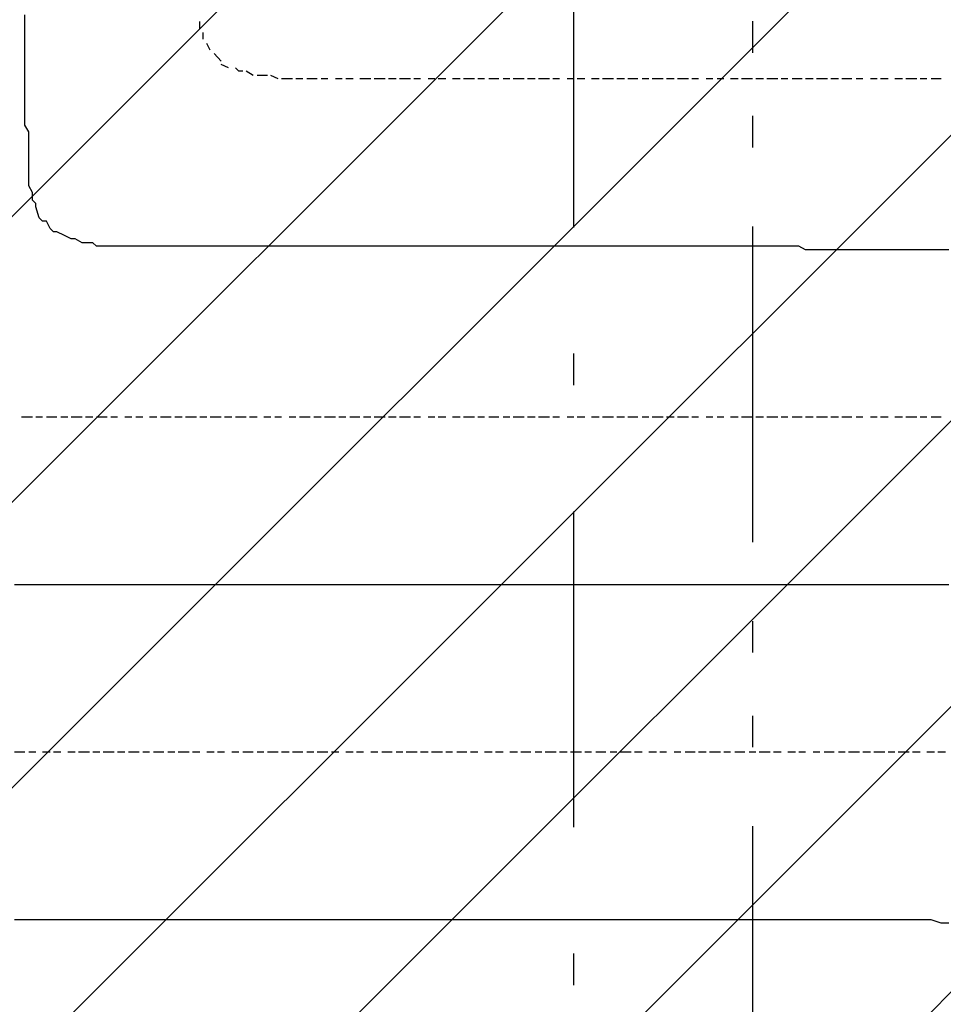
# Model space of a CAD drawing. Extents: x 997 to 109698, y 921 to 94021.
# Tile 585 of 656: x 25828 to 26924, y 50923 to 52093. Entities that reach past the tile are written whole.
import ezdxf

# ---------------------------------------------------------------- set-up
doc = ezdxf.new("R2010")
doc.units = 0
doc.header["$MEASUREMENT"] = 0
for name, color, linetype in [('12', 7, 'CONTINUOUS'), ('28', 7, 'CONTINUOUS'), ('40', 7, 'CONTINUOUS')]:
    doc.layers.add(name, color=color, linetype=linetype)

msp = doc.modelspace()

# ---------------------------------------------------------------- linework, layer by layer
at = {"layer": '12', "color": 5}
for p, q in [((25833.630503, 52090.563401), (25833.630503, 52098.563401)), ((25833.630503, 52077.563401), (25833.630503, 52090.563401)), ((25833.630503, 52069.563401), (25833.630503, 52077.563401)), ((25833.630503, 52056.563401), (25833.630503, 52069.563401)), ((25833.630503, 52047.563401), (25833.630503, 52056.563401)), ((25833.630503, 52039.563401), (25833.630503, 52047.563401)), ((25833.630503, 52026.563401), (25833.630503, 52039.563401)), ((25833.630503, 52022.563401), (25833.630503, 52026.563401)), ((25833.630503, 52018.563401), (25833.630503, 52022.563401)), ((25833.630503, 52005.563401), (25833.630503, 52018.563401)), ((25833.630503, 51997.563401), (25833.630503, 52005.563401)), ((25833.630503, 51988.563401), (25833.630503, 51997.563401)), ((25833.630503, 51976.563401), (25833.630503, 51988.563401)), ((25833.630503, 51967.563401), (25833.630503, 51976.563401)), ((25838.630503, 51959.563401), (25833.630503, 51967.563401)), ((25838.630503, 51946.563401), (25838.630503, 51959.563401)), ((25838.630503, 51937.563401), (25838.630503, 51946.563401)), ((25838.630503, 51925.563401), (25838.630503, 51937.563401)), ((25838.630503, 51916.563401), (25838.630503, 51925.563401)), ((25838.630503, 51908.563401), (25838.630503, 51916.563401)), ((25838.630503, 51895.563401), (25838.630503, 51908.563401)), ((25842.630503, 51887.563401), (25838.630503, 51895.563401)), ((25842.630503, 51878.563401), (25842.630503, 51887.563401)), ((25850.630503, 51857.563401), (25846.630503, 51870.563401)), ((25863.630503, 51844.563401), (25859.630503, 51853.563401)), ((25880.630503, 51836.563401), (25871.630503, 51840.563401)), ((25901.630503, 51827.563401), (25893.630503, 51832.563401)), ((25910.630503, 51827.563401), (25901.630503, 51827.563401)), ((25931.630503, 51823.563401), (25918.630503, 51823.563401)), ((25939.630503, 51823.563401), (25931.630503, 51823.563401)), ((25952.630503, 51823.563401), (25939.630503, 51823.563401)), ((25960.630503, 51823.563401), (25952.630503, 51823.563401)), ((25969.630503, 51823.563401), (25960.630503, 51823.563401)), ((25981.630503, 51823.563401), (25969.630503, 51823.563401)), ((25990.630503, 51823.563401), (25981.630503, 51823.563401)), ((25998.630503, 51823.563401), (25990.630503, 51823.563401)), ((26011.630503, 51823.563401), (25998.630503, 51823.563401)), ((26020.630503, 51823.563401), (26011.630503, 51823.563401)), ((26028.630503, 51823.563401), (26020.630503, 51823.563401)), ((26037.630503, 51823.563401), (26028.630503, 51823.563401)), ((26041.630503, 51823.563401), (26037.630503, 51823.563401)), ((26049.630503, 51823.563401), (26041.630503, 51823.563401)), ((26062.630503, 51823.563401), (26049.630503, 51823.563401)), ((26070.630503, 51823.563401), (26062.630503, 51823.563401)), ((26079.630503, 51823.563401), (26070.630503, 51823.563401)), ((26092.630503, 51823.563401), (26079.630503, 51823.563401)), ((26100.630503, 51823.563401), (26092.630503, 51823.563401)), ((26109.630503, 51823.563401), (26100.630503, 51823.563401)), ((26121.630503, 51823.563401), (26109.630503, 51823.563401)), ((26130.630503, 51823.563401), (26121.630503, 51823.563401)), ((26138.630503, 51823.563401), (26130.630503, 51823.563401)), ((26151.630503, 51823.563401), (26138.630503, 51823.563401)), ((26159.630503, 51823.563401), (26151.630503, 51823.563401)), ((26172.630503, 51823.563401), (26159.630503, 51823.563401)), ((26180.630503, 51823.563401), (26172.630503, 51823.563401)), ((26189.630503, 51823.563401), (26180.630503, 51823.563401)), ((26202.630503, 51823.563401), (26189.630503, 51823.563401)), ((26210.630503, 51823.563401), (26202.630503, 51823.563401)), ((26219.630503, 51823.563401), (26210.630503, 51823.563401)), ((26231.630503, 51823.563401), (26219.630503, 51823.563401)), ((26240.630503, 51823.563401), (26231.630503, 51823.563401)), ((26248.630503, 51823.563401), (26240.630503, 51823.563401)), ((26261.630503, 51823.563401), (26248.630503, 51823.563401)), ((26269.630503, 51823.563401), (26261.630503, 51823.563401)), ((26278.630503, 51823.563401), (26269.630503, 51823.563401)), ((26291.630503, 51823.563401), (26278.630503, 51823.563401)), ((26299.630503, 51823.563401), (26291.630503, 51823.563401)), ((26312.630503, 51823.563401), (26299.630503, 51823.563401)), ((26320.630503, 51823.563401), (26312.630503, 51823.563401)), ((26329.630503, 51823.563401), (26320.630503, 51823.563401)), ((26341.630503, 51823.563401), (26329.630503, 51823.563401)), ((26350.630503, 51823.563401), (26341.630503, 51823.563401)), ((26358.630503, 51823.563401), (26350.630503, 51823.563401)), ((26371.630503, 51823.563401), (26358.630503, 51823.563401)), ((26379.630503, 51823.563401), (26371.630503, 51823.563401)), ((26388.630503, 51823.563401), (26379.630503, 51823.563401)), ((26401.630503, 51823.563401), (26388.630503, 51823.563401)), ((26409.630503, 51823.563401), (26401.630503, 51823.563401)), ((26422.630503, 51823.563401), (26409.630503, 51823.563401)), ((26430.630503, 51823.563401), (26422.630503, 51823.563401)), ((26439.630503, 51823.563401), (26430.630503, 51823.563401)), ((26451.630503, 51823.563401), (26439.630503, 51823.563401)), ((26460.630503, 51823.563401), (26451.630503, 51823.563401)), ((26468.630503, 51823.563401), (26460.630503, 51823.563401)), ((26481.630503, 51823.563401), (26468.630503, 51823.563401)), ((26489.630503, 51823.563401), (26481.630503, 51823.563401)), ((26498.630503, 51823.563401), (26489.630503, 51823.563401)), ((26511.630503, 51823.563401), (26498.630503, 51823.563401)), ((26519.630503, 51823.563401), (26511.630503, 51823.563401)), ((26532.630503, 51823.563401), (26519.630503, 51823.563401)), ((26540.630503, 51823.563401), (26532.630503, 51823.563401)), ((26549.630503, 51823.563401), (26540.630503, 51823.563401)), ((26561.630503, 51823.563401), (26549.630503, 51823.563401)), ((26570.630503, 51823.563401), (26561.630503, 51823.563401)), ((26578.630503, 51823.563401), (26570.630503, 51823.563401)), ((26591.630503, 51823.563401), (26578.630503, 51823.563401)), ((26600.630503, 51823.563401), (26591.630503, 51823.563401)), ((26608.630503, 51823.563401), (26600.630503, 51823.563401)), ((26621.630503, 51823.563401), (26608.630503, 51823.563401)), ((26629.630503, 51823.563401), (26621.630503, 51823.563401)), ((26642.630503, 51823.563401), (26629.630503, 51823.563401)), ((26650.630503, 51823.563401), (26642.630503, 51823.563401)), ((26659.630503, 51823.563401), (26650.630503, 51823.563401)), ((26671.630503, 51823.563401), (26659.630503, 51823.563401)), ((26680.630503, 51823.563401), (26671.630503, 51823.563401)), ((26688.630503, 51823.563401), (26680.630503, 51823.563401)), ((26701.630503, 51823.563401), (26688.630503, 51823.563401)), ((26710.630503, 51823.563401), (26701.630503, 51823.563401)), ((26718.630503, 51823.563401), (26710.630503, 51823.563401)), ((26731.630503, 51823.563401), (26718.630503, 51823.563401)), ((26739.630503, 51823.563401), (26731.630503, 51823.563401)), ((26752.630503, 51823.563401), (26739.630503, 51823.563401)), ((26760.630503, 51819.563401), (26752.630503, 51823.563401)), ((26769.630503, 51819.563401), (26760.630503, 51819.563401)), ((26782.630503, 51819.563401), (26769.630503, 51819.563401)), ((26790.630503, 51819.563401), (26782.630503, 51819.563401)), ((26799.630503, 51819.563401), (26790.630503, 51819.563401)), ((26811.630503, 51819.563401), (26799.630503, 51819.563401)), ((26820.630503, 51819.563401), (26811.630503, 51819.563401)), ((26828.630503, 51819.563401), (26820.630503, 51819.563401)), ((26841.630503, 51819.563401), (26828.630503, 51819.563401)), ((26849.630503, 51819.563401), (26841.630503, 51819.563401)), ((26858.630503, 51819.563401), (26849.630503, 51819.563401)), ((26870.630503, 51819.563401), (26858.630503, 51819.563401)), ((26879.630503, 51819.563401), (26870.630503, 51819.563401)), ((26892.630503, 51819.563401), (26879.630503, 51819.563401)), ((26900.630503, 51819.563401), (26892.630503, 51819.563401)), ((26909.630503, 51819.563401), (26900.630503, 51819.563401)), ((26921.630503, 51819.563401), (26909.630503, 51819.563401)), ((26930.630503, 51819.563401), (26921.630503, 51819.563401)), ((25829.630503, 51421.563401), (25821.630503, 51421.563401)), ((25842.630503, 51421.563401), (25829.630503, 51421.563401)), ((25850.630503, 51421.563401), (25842.630503, 51421.563401)), ((25859.630503, 51421.563401), (25850.630503, 51421.563401)), ((25871.630503, 51421.563401), (25859.630503, 51421.563401)), ((25880.630503, 51421.563401), (25871.630503, 51421.563401)), ((25888.630503, 51421.563401), (25880.630503, 51421.563401)), ((25901.630503, 51421.563401), (25888.630503, 51421.563401)), ((25910.630503, 51421.563401), (25901.630503, 51421.563401)), ((25918.630503, 51421.563401), (25910.630503, 51421.563401)), ((25931.630503, 51421.563401), (25918.630503, 51421.563401)), ((25939.630503, 51421.563401), (25931.630503, 51421.563401)), ((25952.630503, 51421.563401), (25939.630503, 51421.563401)), ((25960.630503, 51421.563401), (25952.630503, 51421.563401)), ((25969.630503, 51421.563401), (25960.630503, 51421.563401)), ((25981.630503, 51421.563401), (25969.630503, 51421.563401)), ((25990.630503, 51421.563401), (25981.630503, 51421.563401)), ((25998.630503, 51421.563401), (25990.630503, 51421.563401)), ((26011.630503, 51421.563401), (25998.630503, 51421.563401)), ((26020.630503, 51421.563401), (26011.630503, 51421.563401)), ((26028.630503, 51421.563401), (26020.630503, 51421.563401)), ((26041.630503, 51421.563401), (26028.630503, 51421.563401)), ((26049.630503, 51421.563401), (26041.630503, 51421.563401)), ((26062.630503, 51421.563401), (26049.630503, 51421.563401)), ((26070.630503, 51421.563401), (26062.630503, 51421.563401)), ((26079.630503, 51421.563401), (26070.630503, 51421.563401)), ((26092.630503, 51421.563401), (26079.630503, 51421.563401)), ((26100.630503, 51421.563401), (26092.630503, 51421.563401)), ((26109.630503, 51421.563401), (26100.630503, 51421.563401)), ((26121.630503, 51421.563401), (26109.630503, 51421.563401)), ((26130.630503, 51421.563401), (26121.630503, 51421.563401)), ((26138.630503, 51421.563401), (26130.630503, 51421.563401)), ((26151.630503, 51421.563401), (26138.630503, 51421.563401)), ((26159.630503, 51421.563401), (26151.630503, 51421.563401)), ((26172.630503, 51421.563401), (26159.630503, 51421.563401)), ((26180.630503, 51421.563401), (26172.630503, 51421.563401)), ((26189.630503, 51421.563401), (26180.630503, 51421.563401)), ((26202.630503, 51421.563401), (26189.630503, 51421.563401)), ((26210.630503, 51421.563401), (26202.630503, 51421.563401)), ((26219.630503, 51421.563401), (26210.630503, 51421.563401)), ((26231.630503, 51421.563401), (26219.630503, 51421.563401)), ((26240.630503, 51421.563401), (26231.630503, 51421.563401)), ((26248.630503, 51421.563401), (26240.630503, 51421.563401)), ((26261.630503, 51421.563401), (26248.630503, 51421.563401)), ((26269.630503, 51421.563401), (26261.630503, 51421.563401)), ((26278.630503, 51421.563401), (26269.630503, 51421.563401)), ((26291.630503, 51421.563401), (26278.630503, 51421.563401)), ((26299.630503, 51421.563401), (26291.630503, 51421.563401)), ((26312.630503, 51421.563401), (26299.630503, 51421.563401)), ((26320.630503, 51421.563401), (26312.630503, 51421.563401)), ((26329.630503, 51421.563401), (26320.630503, 51421.563401)), ((26341.630503, 51421.563401), (26329.630503, 51421.563401)), ((26350.630503, 51421.563401), (26341.630503, 51421.563401)), ((26358.630503, 51421.563401), (26350.630503, 51421.563401)), ((26371.630503, 51421.563401), (26358.630503, 51421.563401)), ((26379.630503, 51421.563401), (26371.630503, 51421.563401)), ((26388.630503, 51421.563401), (26379.630503, 51421.563401)), ((26401.630503, 51421.563401), (26388.630503, 51421.563401)), ((26409.630503, 51421.563401), (26401.630503, 51421.563401)), ((26422.630503, 51421.563401), (26409.630503, 51421.563401)), ((26430.630503, 51421.563401), (26422.630503, 51421.563401)), ((26439.630503, 51421.563401), (26430.630503, 51421.563401)), ((26451.630503, 51421.563401), (26439.630503, 51421.563401)), ((26460.630503, 51421.563401), (26451.630503, 51421.563401)), ((26468.630503, 51421.563401), (26460.630503, 51421.563401)), ((26481.630503, 51421.563401), (26468.630503, 51421.563401)), ((26489.630503, 51421.563401), (26481.630503, 51421.563401)), ((26498.630503, 51421.563401), (26489.630503, 51421.563401)), ((26511.630503, 51421.563401), (26498.630503, 51421.563401)), ((26519.630503, 51421.563401), (26511.630503, 51421.563401)), ((26532.630503, 51421.563401), (26519.630503, 51421.563401)), ((26540.630503, 51421.563401), (26532.630503, 51421.563401)), ((26549.630503, 51421.563401), (26540.630503, 51421.563401)), ((26561.630503, 51421.563401), (26549.630503, 51421.563401)), ((26570.630503, 51421.563401), (26561.630503, 51421.563401)), ((26578.630503, 51421.563401), (26570.630503, 51421.563401)), ((26591.630503, 51421.563401), (26578.630503, 51421.563401)), ((26600.630503, 51421.563401), (26591.630503, 51421.563401)), ((26608.630503, 51421.563401), (26600.630503, 51421.563401)), ((26621.630503, 51421.563401), (26608.630503, 51421.563401)), ((26629.630503, 51421.563401), (26621.630503, 51421.563401)), ((26642.630503, 51421.563401), (26629.630503, 51421.563401)), ((26650.630503, 51421.563401), (26642.630503, 51421.563401)), ((26659.630503, 51421.563401), (26650.630503, 51421.563401)), ((26671.630503, 51421.563401), (26659.630503, 51421.563401)), ((26680.630503, 51421.563401), (26671.630503, 51421.563401)), ((26688.630503, 51421.563401), (26680.630503, 51421.563401)), ((26701.630503, 51421.563401), (26688.630503, 51421.563401)), ((26710.630503, 51421.563401), (26701.630503, 51421.563401)), ((26718.630503, 51421.563401), (26710.630503, 51421.563401)), ((26731.630503, 51421.563401), (26718.630503, 51421.563401)), ((26739.630503, 51421.563401), (26731.630503, 51421.563401)), ((26752.630503, 51421.563401), (26739.630503, 51421.563401)), ((26760.630503, 51421.563401), (26752.630503, 51421.563401)), ((26769.630503, 51421.563401), (26760.630503, 51421.563401)), ((26782.630503, 51421.563401), (26769.630503, 51421.563401)), ((26790.630503, 51421.563401), (26782.630503, 51421.563401)), ((26799.630503, 51421.563401), (26790.630503, 51421.563401)), ((26811.630503, 51421.563401), (26799.630503, 51421.563401)), ((26820.630503, 51421.563401), (26811.630503, 51421.563401)), ((26828.630503, 51421.563401), (26820.630503, 51421.563401)), ((26841.630503, 51421.563401), (26828.630503, 51421.563401)), ((26849.630503, 51421.563401), (26841.630503, 51421.563401)), ((26858.630503, 51421.563401), (26849.630503, 51421.563401)), ((26870.630503, 51421.563401), (26858.630503, 51421.563401)), ((26879.630503, 51421.563401), (26870.630503, 51421.563401)), ((26892.630503, 51421.563401), (26879.630503, 51421.563401)), ((26900.630503, 51421.563401), (26892.630503, 51421.563401)), ((26909.630503, 51421.563401), (26900.630503, 51421.563401)), ((26921.630503, 51421.563401), (26909.630503, 51421.563401)), ((26930.630503, 51421.563401), (26921.630503, 51421.563401)), ((25829.630503, 51023.563401), (25821.630503, 51023.563401)), ((25842.630503, 51023.563401), (25829.630503, 51023.563401)), ((25850.630503, 51023.563401), (25842.630503, 51023.563401)), ((25859.630503, 51023.563401), (25850.630503, 51023.563401)), ((25871.630503, 51023.563401), (25859.630503, 51023.563401)), ((25880.630503, 51023.563401), (25871.630503, 51023.563401)), ((25888.630503, 51023.563401), (25880.630503, 51023.563401)), ((25901.630503, 51023.563401), (25888.630503, 51023.563401)), ((25910.630503, 51023.563401), (25901.630503, 51023.563401)), ((25918.630503, 51023.563401), (25910.630503, 51023.563401)), ((25931.630503, 51023.563401), (25918.630503, 51023.563401)), ((25939.630503, 51023.563401), (25931.630503, 51023.563401)), ((25952.630503, 51023.563401), (25939.630503, 51023.563401)), ((25960.630503, 51023.563401), (25952.630503, 51023.563401)), ((25969.630503, 51023.563401), (25960.630503, 51023.563401)), ((25981.630503, 51023.563401), (25969.630503, 51023.563401)), ((25990.630503, 51023.563401), (25981.630503, 51023.563401)), ((25998.630503, 51023.563401), (25990.630503, 51023.563401)), ((26011.630503, 51023.563401), (25998.630503, 51023.563401)), ((26020.630503, 51023.563401), (26011.630503, 51023.563401)), ((26028.630503, 51023.563401), (26020.630503, 51023.563401)), ((26041.630503, 51023.563401), (26028.630503, 51023.563401)), ((26049.630503, 51023.563401), (26041.630503, 51023.563401)), ((26062.630503, 51023.563401), (26049.630503, 51023.563401)), ((26070.630503, 51023.563401), (26062.630503, 51023.563401)), ((26079.630503, 51023.563401), (26070.630503, 51023.563401)), ((26092.630503, 51023.563401), (26079.630503, 51023.563401)), ((26100.630503, 51023.563401), (26092.630503, 51023.563401)), ((26109.630503, 51023.563401), (26100.630503, 51023.563401)), ((26121.630503, 51023.563401), (26109.630503, 51023.563401)), ((26130.630503, 51023.563401), (26121.630503, 51023.563401)), ((26138.630503, 51023.563401), (26130.630503, 51023.563401)), ((26151.630503, 51023.563401), (26138.630503, 51023.563401)), ((26159.630503, 51023.563401), (26151.630503, 51023.563401)), ((26172.630503, 51023.563401), (26159.630503, 51023.563401)), ((26180.630503, 51023.563401), (26172.630503, 51023.563401)), ((26189.630503, 51023.563401), (26180.630503, 51023.563401)), ((26202.630503, 51023.563401), (26189.630503, 51023.563401)), ((26210.630503, 51023.563401), (26202.630503, 51023.563401)), ((26219.630503, 51023.563401), (26210.630503, 51023.563401)), ((26231.630503, 51023.563401), (26219.630503, 51023.563401)), ((26240.630503, 51023.563401), (26231.630503, 51023.563401)), ((26248.630503, 51023.563401), (26240.630503, 51023.563401)), ((26261.630503, 51023.563401), (26248.630503, 51023.563401)), ((26269.630503, 51023.563401), (26261.630503, 51023.563401)), ((26278.630503, 51023.563401), (26269.630503, 51023.563401)), ((26291.630503, 51023.563401), (26278.630503, 51023.563401)), ((26299.630503, 51023.563401), (26291.630503, 51023.563401)), ((26312.630503, 51023.563401), (26299.630503, 51023.563401)), ((26320.630503, 51023.563401), (26312.630503, 51023.563401)), ((26329.630503, 51023.563401), (26320.630503, 51023.563401)), ((26341.630503, 51023.563401), (26329.630503, 51023.563401)), ((26350.630503, 51023.563401), (26341.630503, 51023.563401)), ((26358.630503, 51023.563401), (26350.630503, 51023.563401)), ((26371.630503, 51023.563401), (26358.630503, 51023.563401)), ((26379.630503, 51023.563401), (26371.630503, 51023.563401)), ((26388.630503, 51023.563401), (26379.630503, 51023.563401)), ((26401.630503, 51023.563401), (26388.630503, 51023.563401)), ((26409.630503, 51023.563401), (26401.630503, 51023.563401)), ((26422.630503, 51023.563401), (26409.630503, 51023.563401)), ((26430.630503, 51023.563401), (26422.630503, 51023.563401)), ((26439.630503, 51023.563401), (26430.630503, 51023.563401)), ((26451.630503, 51023.563401), (26439.630503, 51023.563401)), ((26460.630503, 51023.563401), (26451.630503, 51023.563401)), ((26468.630503, 51023.563401), (26460.630503, 51023.563401)), ((26481.630503, 51023.563401), (26468.630503, 51023.563401)), ((26489.630503, 51023.563401), (26481.630503, 51023.563401)), ((26498.630503, 51023.563401), (26489.630503, 51023.563401)), ((26511.630503, 51023.563401), (26498.630503, 51023.563401)), ((26519.630503, 51023.563401), (26511.630503, 51023.563401)), ((26532.630503, 51023.563401), (26519.630503, 51023.563401)), ((26540.630503, 51023.563401), (26532.630503, 51023.563401)), ((26549.630503, 51023.563401), (26540.630503, 51023.563401)), ((26561.630503, 51023.563401), (26549.630503, 51023.563401)), ((26570.630503, 51023.563401), (26561.630503, 51023.563401)), ((26578.630503, 51023.563401), (26570.630503, 51023.563401)), ((26591.630503, 51023.563401), (26578.630503, 51023.563401)), ((26600.630503, 51023.563401), (26591.630503, 51023.563401)), ((26608.630503, 51023.563401), (26600.630503, 51023.563401)), ((26621.630503, 51023.563401), (26608.630503, 51023.563401)), ((26629.630503, 51023.563401), (26621.630503, 51023.563401)), ((26642.630503, 51023.563401), (26629.630503, 51023.563401)), ((26650.630503, 51023.563401), (26642.630503, 51023.563401)), ((26659.630503, 51023.563401), (26650.630503, 51023.563401)), ((26671.630503, 51023.563401), (26659.630503, 51023.563401)), ((26680.630503, 51023.563401), (26671.630503, 51023.563401)), ((26688.630503, 51023.563401), (26680.630503, 51023.563401)), ((26701.630503, 51023.563401), (26688.630503, 51023.563401)), ((26710.630503, 51023.563401), (26701.630503, 51023.563401)), ((26718.630503, 51023.563401), (26710.630503, 51023.563401)), ((26731.630503, 51023.563401), (26718.630503, 51023.563401)), ((26739.630503, 51023.563401), (26731.630503, 51023.563401)), ((26752.630503, 51023.563401), (26739.630503, 51023.563401)), ((26760.630503, 51023.563401), (26752.630503, 51023.563401)), ((26769.630503, 51023.563401), (26760.630503, 51023.563401)), ((26782.630503, 51023.563401), (26769.630503, 51023.563401)), ((26790.630503, 51023.563401), (26782.630503, 51023.563401)), ((26799.630503, 51023.563401), (26790.630503, 51023.563401)), ((26811.630503, 51023.563401), (26799.630503, 51023.563401)), ((26820.630503, 51023.563401), (26811.630503, 51023.563401)), ((26828.630503, 51023.563401), (26820.630503, 51023.563401)), ((26841.630503, 51023.563401), (26828.630503, 51023.563401)), ((26849.630503, 51023.563401), (26841.630503, 51023.563401)), ((26858.630503, 51023.563401), (26849.630503, 51023.563401)), ((26870.630503, 51023.563401), (26858.630503, 51023.563401)), ((26879.630503, 51023.563401), (26870.630503, 51023.563401)), ((26892.630503, 51023.563401), (26879.630503, 51023.563401)), ((26900.630503, 51023.563401), (26892.630503, 51023.563401)), ((26909.630503, 51023.563401), (26900.630503, 51023.563401)), ((26921.630503, 51019.563401), (26909.630503, 51023.563401)), ((26930.630503, 51019.563401), (26921.630503, 51019.563401))]:
    msp.add_line(p, q, dxfattribs=at)
at = {"layer": '12', "color": 1}
for p, q in [((26041.630503, 52081.563401), (26041.630503, 52090.563401)), ((26045.630503, 52069.563401), (26045.630503, 52077.563401)), ((26053.630503, 52056.563401), (26049.630503, 52064.563401)), ((26066.630503, 52043.563401), (26058.630503, 52052.563401)), ((26075.630503, 52035.563401), (26066.630503, 52039.563401)), ((26104.630503, 52026.563401), (26096.630503, 52031.563401)), ((26121.630503, 52026.563401), (26109.630503, 52026.563401)), ((26134.630503, 52022.563401), (26125.630503, 52026.563401)), ((26151.630503, 52022.563401), (26138.630503, 52022.563401)), ((26163.630503, 52022.563401), (26155.630503, 52022.563401)), ((26180.630503, 52022.563401), (26168.630503, 52022.563401)), ((26193.630503, 52022.563401), (26185.630503, 52022.563401)), ((26210.630503, 52022.563401), (26202.630503, 52022.563401)), ((26223.630503, 52022.563401), (26214.630503, 52022.563401)), ((26235.630503, 52022.563401), (26231.630503, 52022.563401)), ((26244.630503, 52022.563401), (26235.630503, 52022.563401)), ((26261.630503, 52022.563401), (26248.630503, 52022.563401)), ((26274.630503, 52022.563401), (26265.630503, 52022.563401)), ((26291.630503, 52022.563401), (26278.630503, 52022.563401)), ((26303.630503, 52022.563401), (26295.630503, 52022.563401)), ((26320.630503, 52022.563401), (26312.630503, 52022.563401)), ((26333.630503, 52022.563401), (26324.630503, 52022.563401)), ((26350.630503, 52022.563401), (26341.630503, 52022.563401)), ((26367.630503, 52022.563401), (26354.630503, 52022.563401)), ((26379.630503, 52022.563401), (26371.630503, 52022.563401)), ((26396.630503, 52022.563401), (26384.630503, 52022.563401)), ((26409.630503, 52022.563401), (26401.630503, 52022.563401)), ((26426.630503, 52022.563401), (26413.630503, 52022.563401)), ((26439.630503, 52022.563401), (26430.630503, 52022.563401)), ((26456.630503, 52022.563401), (26443.630503, 52022.563401)), ((26468.630503, 52022.563401), (26460.630503, 52022.563401)), ((26485.630503, 52022.563401), (26477.630503, 52022.563401)), ((26498.630503, 52022.563401), (26489.630503, 52022.563401)), ((26515.630503, 52022.563401), (26506.630503, 52022.563401)), ((26532.630503, 52022.563401), (26519.630503, 52022.563401)), ((26545.630503, 52022.563401), (26536.630503, 52022.563401)), ((26561.630503, 52022.563401), (26549.630503, 52022.563401)), ((26574.630503, 52022.563401), (26566.630503, 52022.563401)), ((26591.630503, 52022.563401), (26578.630503, 52022.563401)), ((26604.630503, 52022.563401), (26595.630503, 52022.563401)), ((26621.630503, 52022.563401), (26608.630503, 52022.563401)), ((26633.630503, 52022.563401), (26625.630503, 52022.563401)), ((26650.630503, 52022.563401), (26642.630503, 52022.563401)), ((26663.630503, 52022.563401), (26655.630503, 52022.563401)), ((26680.630503, 52022.563401), (26671.630503, 52022.563401)), ((26697.630503, 52022.563401), (26684.630503, 52022.563401)), ((26710.630503, 52022.563401), (26701.630503, 52022.563401)), ((26727.630503, 52022.563401), (26714.630503, 52022.563401)), ((26739.630503, 52022.563401), (26731.630503, 52022.563401)), ((26756.630503, 52022.563401), (26744.630503, 52022.563401)), ((26769.630503, 52022.563401), (26760.630503, 52022.563401)), ((26786.630503, 52022.563401), (26773.630503, 52022.563401)), ((26799.630503, 52022.563401), (26790.630503, 52022.563401)), ((26815.630503, 52022.563401), (26803.630503, 52022.563401)), ((26828.630503, 52022.563401), (26820.630503, 52022.563401)), ((26845.630503, 52022.563401), (26837.630503, 52022.563401)), ((26858.630503, 52022.563401), (26849.630503, 52022.563401)), ((26875.630503, 52022.563401), (26866.630503, 52022.563401)), ((26892.630503, 52022.563401), (26879.630503, 52022.563401)), ((26904.630503, 52022.563401), (26896.630503, 52022.563401)), ((26921.630503, 52022.563401), (26909.630503, 52022.563401)), ((25833.630503, 51620.563401), (25829.630503, 51620.563401)), ((25842.630503, 51620.563401), (25833.630503, 51620.563401)), ((25854.630503, 51620.563401), (25846.630503, 51620.563401)), ((25871.630503, 51620.563401), (25859.630503, 51620.563401)), ((25884.630503, 51620.563401), (25876.630503, 51620.563401)), ((25901.630503, 51620.563401), (25888.630503, 51620.563401)), ((25914.630503, 51620.563401), (25905.630503, 51620.563401)), ((25931.630503, 51620.563401), (25918.630503, 51620.563401)), ((25943.630503, 51620.563401), (25935.630503, 51620.563401)), ((25960.630503, 51620.563401), (25952.630503, 51620.563401)), ((25973.630503, 51620.563401), (25965.630503, 51620.563401)), ((25990.630503, 51620.563401), (25981.630503, 51620.563401)), ((26007.630503, 51620.563401), (25994.630503, 51620.563401)), ((26020.630503, 51620.563401), (26011.630503, 51620.563401)), ((26037.630503, 51620.563401), (26024.630503, 51620.563401)), ((26049.630503, 51620.563401), (26041.630503, 51620.563401)), ((26066.630503, 51620.563401), (26053.630503, 51620.563401)), ((26079.630503, 51620.563401), (26070.630503, 51620.563401)), ((26096.630503, 51620.563401), (26083.630503, 51620.563401)), ((26109.630503, 51620.563401), (26100.630503, 51620.563401)), ((26125.630503, 51620.563401), (26117.630503, 51620.563401)), ((26138.630503, 51620.563401), (26130.630503, 51620.563401)), ((26155.630503, 51620.563401), (26147.630503, 51620.563401)), ((26172.630503, 51620.563401), (26159.630503, 51620.563401)), ((26185.630503, 51620.563401), (26176.630503, 51620.563401)), ((26202.630503, 51620.563401), (26189.630503, 51620.563401)), ((26214.630503, 51620.563401), (26206.630503, 51620.563401)), ((26231.630503, 51620.563401), (26219.630503, 51620.563401)), ((26244.630503, 51620.563401), (26235.630503, 51620.563401)), ((26261.630503, 51620.563401), (26248.630503, 51620.563401)), ((26274.630503, 51620.563401), (26265.630503, 51620.563401)), ((26291.630503, 51620.563401), (26278.630503, 51620.563401)), ((26303.630503, 51620.563401), (26295.630503, 51620.563401)), ((26320.630503, 51620.563401), (26312.630503, 51620.563401)), ((26333.630503, 51620.563401), (26324.630503, 51620.563401)), ((26350.630503, 51620.563401), (26341.630503, 51620.563401)), ((26367.630503, 51620.563401), (26354.630503, 51620.563401)), ((26379.630503, 51620.563401), (26371.630503, 51620.563401)), ((26396.630503, 51620.563401), (26384.630503, 51620.563401)), ((26409.630503, 51620.563401), (26401.630503, 51620.563401)), ((26426.630503, 51620.563401), (26413.630503, 51620.563401)), ((26439.630503, 51620.563401), (26430.630503, 51620.563401)), ((26456.630503, 51620.563401), (26443.630503, 51620.563401)), ((26468.630503, 51620.563401), (26460.630503, 51620.563401)), ((26485.630503, 51620.563401), (26477.630503, 51620.563401)), ((26498.630503, 51620.563401), (26489.630503, 51620.563401)), ((26515.630503, 51620.563401), (26506.630503, 51620.563401)), ((26532.630503, 51620.563401), (26519.630503, 51620.563401)), ((26545.630503, 51620.563401), (26536.630503, 51620.563401)), ((26561.630503, 51620.563401), (26549.630503, 51620.563401)), ((26574.630503, 51620.563401), (26566.630503, 51620.563401)), ((26591.630503, 51620.563401), (26578.630503, 51620.563401)), ((26604.630503, 51620.563401), (26595.630503, 51620.563401)), ((26621.630503, 51620.563401), (26608.630503, 51620.563401)), ((26633.630503, 51620.563401), (26625.630503, 51620.563401)), ((26650.630503, 51620.563401), (26642.630503, 51620.563401)), ((26663.630503, 51620.563401), (26655.630503, 51620.563401)), ((26680.630503, 51620.563401), (26671.630503, 51620.563401)), ((26697.630503, 51620.563401), (26684.630503, 51620.563401)), ((26710.630503, 51620.563401), (26701.630503, 51620.563401)), ((26727.630503, 51620.563401), (26714.630503, 51620.563401)), ((26739.630503, 51620.563401), (26731.630503, 51620.563401)), ((26756.630503, 51620.563401), (26744.630503, 51620.563401)), ((26769.630503, 51620.563401), (26760.630503, 51620.563401)), ((26786.630503, 51620.563401), (26773.630503, 51620.563401)), ((26799.630503, 51620.563401), (26790.630503, 51620.563401)), ((26815.630503, 51620.563401), (26803.630503, 51620.563401)), ((26828.630503, 51620.563401), (26820.630503, 51620.563401)), ((26845.630503, 51620.563401), (26837.630503, 51620.563401)), ((26858.630503, 51620.563401), (26849.630503, 51620.563401)), ((26875.630503, 51620.563401), (26866.630503, 51620.563401)), ((26892.630503, 51620.563401), (26879.630503, 51620.563401)), ((26904.630503, 51620.563401), (26896.630503, 51620.563401)), ((26921.630503, 51620.563401), (26909.630503, 51620.563401)), ((25833.630503, 51222.563401), (25821.630503, 51222.563401)), ((25846.630503, 51222.563401), (25838.630503, 51222.563401)), ((25863.630503, 51222.563401), (25854.630503, 51222.563401)), ((25876.630503, 51222.563401), (25867.630503, 51222.563401)), ((25893.630503, 51222.563401), (25884.630503, 51222.563401)), ((25910.630503, 51222.563401), (25897.630503, 51222.563401)), ((25922.630503, 51222.563401), (25914.630503, 51222.563401)), ((25939.630503, 51222.563401), (25926.630503, 51222.563401)), ((25952.630503, 51222.563401), (25943.630503, 51222.563401)), ((25969.630503, 51222.563401), (25956.630503, 51222.563401)), ((25981.630503, 51222.563401), (25973.630503, 51222.563401)), ((25998.630503, 51222.563401), (25986.630503, 51222.563401)), ((26011.630503, 51222.563401), (26003.630503, 51222.563401)), ((26028.630503, 51222.563401), (26015.630503, 51222.563401)), ((26041.630503, 51222.563401), (26032.630503, 51222.563401)), ((26058.630503, 51222.563401), (26049.630503, 51222.563401)), ((26070.630503, 51222.563401), (26062.630503, 51222.563401)), ((26087.630503, 51222.563401), (26079.630503, 51222.563401)), ((26104.630503, 51222.563401), (26092.630503, 51222.563401)), ((26117.630503, 51222.563401), (26109.630503, 51222.563401)), ((26134.630503, 51222.563401), (26121.630503, 51222.563401)), ((26147.630503, 51222.563401), (26138.630503, 51222.563401)), ((26163.630503, 51222.563401), (26151.630503, 51222.563401)), ((26176.630503, 51222.563401), (26168.630503, 51222.563401)), ((26193.630503, 51222.563401), (26180.630503, 51222.563401)), ((26206.630503, 51222.563401), (26197.630503, 51222.563401)), ((26223.630503, 51222.563401), (26214.630503, 51222.563401)), ((26235.630503, 51222.563401), (26227.630503, 51222.563401)), ((26252.630503, 51222.563401), (26244.630503, 51222.563401)), ((26269.630503, 51222.563401), (26257.630503, 51222.563401)), ((26282.630503, 51222.563401), (26274.630503, 51222.563401)), ((26299.630503, 51222.563401), (26286.630503, 51222.563401)), ((26312.630503, 51222.563401), (26303.630503, 51222.563401)), ((26329.630503, 51222.563401), (26316.630503, 51222.563401)), ((26341.630503, 51222.563401), (26333.630503, 51222.563401)), ((26358.630503, 51222.563401), (26346.630503, 51222.563401)), ((26371.630503, 51222.563401), (26362.630503, 51222.563401)), ((26388.630503, 51222.563401), (26379.630503, 51222.563401)), ((26401.630503, 51222.563401), (26392.630503, 51222.563401)), ((26418.630503, 51222.563401), (26409.630503, 51222.563401)), ((26434.630503, 51222.563401), (26422.630503, 51222.563401)), ((26447.630503, 51222.563401), (26439.630503, 51222.563401)), ((26464.630503, 51222.563401), (26451.630503, 51222.563401)), ((26477.630503, 51222.563401), (26468.630503, 51222.563401)), ((26494.630503, 51222.563401), (26481.630503, 51222.563401)), ((26506.630503, 51222.563401), (26498.630503, 51222.563401)), ((26523.630503, 51222.563401), (26511.630503, 51222.563401)), ((26536.630503, 51222.563401), (26528.630503, 51222.563401)), ((26553.630503, 51222.563401), (26540.630503, 51222.563401)), ((26566.630503, 51222.563401), (26557.630503, 51222.563401)), ((26583.630503, 51222.563401), (26574.630503, 51222.563401)), ((26595.630503, 51222.563401), (26587.630503, 51222.563401)), ((26612.630503, 51222.563401), (26604.630503, 51222.563401)), ((26629.630503, 51222.563401), (26617.630503, 51222.563401)), ((26642.630503, 51222.563401), (26633.630503, 51222.563401)), ((26659.630503, 51222.563401), (26646.630503, 51222.563401)), ((26671.630503, 51222.563401), (26663.630503, 51222.563401)), ((26688.630503, 51222.563401), (26676.630503, 51222.563401)), ((26701.630503, 51222.563401), (26693.630503, 51222.563401)), ((26718.630503, 51222.563401), (26705.630503, 51222.563401)), ((26731.630503, 51222.563401), (26722.630503, 51222.563401)), ((26748.630503, 51222.563401), (26739.630503, 51222.563401)), ((26760.630503, 51222.563401), (26752.630503, 51222.563401)), ((26777.630503, 51222.563401), (26769.630503, 51222.563401)), ((26794.630503, 51222.563401), (26782.630503, 51222.563401)), ((26807.630503, 51222.563401), (26799.630503, 51222.563401)), ((26824.630503, 51222.563401), (26811.630503, 51222.563401)), ((26837.630503, 51222.563401), (26828.630503, 51222.563401)), ((26854.630503, 51222.563401), (26841.630503, 51222.563401)), ((26866.630503, 51222.563401), (26858.630503, 51222.563401)), ((26883.630503, 51222.563401), (26870.630503, 51222.563401)), ((26896.630503, 51222.563401), (26887.630503, 51222.563401)), ((26913.630503, 51222.563401), (26904.630503, 51222.563401)), ((26926.630503, 51222.563401), (26917.630503, 51222.563401))]:
    msp.add_line(p, q, dxfattribs=at)
msp.add_lwpolyline([(26092.630503, 52031.563401), (26087.630503, 52031.563401), (26083.630503, 52035.563401)], dxfattribs=at)
at = {"layer": '12', "color": 5}
for points in [[(25846.630503, 51870.563401), (25846.630503, 51874.563401), (25842.630503, 51878.563401)], [(25859.630503, 51853.563401), (25854.630503, 51853.563401), (25850.630503, 51857.563401)], [(25871.630503, 51840.563401), (25867.630503, 51840.563401), (25863.630503, 51844.563401)], [(25893.630503, 51832.563401), (25888.630503, 51832.563401), (25880.630503, 51836.563401)], [(25918.630503, 51823.563401), (25914.630503, 51827.563401), (25910.630503, 51827.563401)]]:
    msp.add_lwpolyline(points, dxfattribs=at)
at = {"layer": '28', "color": 2}
for p, q in [((14872.636205, 40913.26489), (32645.326553, 58685.955237)), ((14872.636205, 40573.853635), (32984.737808, 58685.955237)), ((14872.636205, 40234.44238), (33324.149063, 58685.955237)), ((14872.636205, 39895.031125), (33663.560318, 58685.955237)), ((14872.636205, 39555.61987), (34002.971573, 58685.955237)), ((14872.636205, 39216.208615), (34342.382828, 58685.955237)), ((14872.636205, 38876.79736), (34681.794083, 58685.955237))]:
    msp.add_line(p, q, dxfattribs=at)
at = {"layer": '28', "color": 4}
for p, q in [((26485.630503, 51846.063401), (26485.630503, 52221.063401)), ((26485.630503, 51133.563401), (26485.630503, 51508.563401))]:
    msp.add_line(p, q, dxfattribs=at)
at = {"layer": '28', "color": 4, "linetype": 'Continuous'}
for p, q in [((26485.630503, 51658.563401), (26485.630503, 51696.063401)), ((26485.630503, 50946.063401), (26485.630503, 50983.563401))]:
    msp.add_line(p, q, dxfattribs=at)
at = {"layer": '40', "color": 8, "linetype": 'Continuous'}
for p, q in [((26697.636205, 52090.954238), (26697.636205, 52053.454238)), ((26697.636205, 51978.454238), (26697.636205, 51940.954238)), ((26697.636205, 51847.204238), (26697.636205, 51472.204238)), ((26697.636205, 51378.454238), (26697.636205, 51340.954238)), ((26697.636205, 51265.954238), (26697.636205, 51228.454238)), ((26697.636205, 51134.704238), (26697.636205, 50759.704238))]:
    msp.add_line(p, q, dxfattribs=at)

doc.saveas('drawing.dxf')
